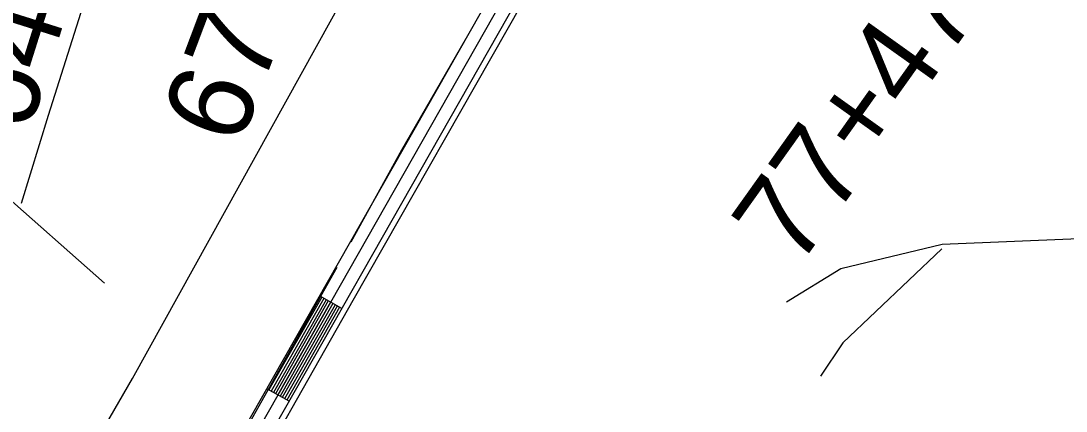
# Model space of a CAD drawing. Extents: x 3146026 to 3183936, y 897894 to 923344.
# Drawn here: x 3159445 to 3160670, y 909560 to 910017 of the extents above; entities that cross this region are included whole.
import ezdxf

# ---------------------------------------------------------------- set-up
doc = ezdxf.new("R2010")
doc.units = 0
for name, color, linetype in [('V-ROAD-CNTR', 7, 'Continuous'), ('V-SURV-IDEN', 7, 'Continuous'), ('V-TOPO-SHOR', 7, 'Continuous')]:
    doc.layers.add(name, color=color, linetype=linetype)

msp = doc.modelspace()

# ---------------------------------------------------------------- linework, layer by layer
at = {"layer": 'V-ROAD-CNTR'}
for p, q in [((3159821, 909680.2), (3159794.9, 909695.1)), ((3159759.2, 909571.6), (3159733.1, 909586.4))]:
    msp.add_line(p, q, dxfattribs=at)
for points in [[(3160663.7, 910796.4), (3160296.3, 910651.1), (3160253.3, 910619.9), (3160238.8, 910594.6), (3160226.5, 910558.2), (3160230.4, 910541.1), (3160242.1, 910511.6), (3160255.5, 910501.4), (3160258.7, 910491.6), (3160257.4, 910481.4), (3160252.8, 910469.2), (3159523.6, 909188.1)], [(3160519.7, 910752.9), (3160289, 910664.4), (3160241.9, 910630.1), (3160225, 910600.8), (3160211, 910559), (3160216, 910536.6), (3160229.7, 910502.2), (3160242.7, 910492.3), (3160243.4, 910490.1), (3160242.8, 910485), (3160239.2, 910475.6), (3159510.5, 909195.5)], [(3160142.1, 910244.3), (3159536.6, 909180.6)], [(3159797.5, 909693.6), (3159735.7, 909585)], [(3159800.1, 909692.1), (3159738.3, 909583.5)], [(3159802.7, 909690.6), (3159740.9, 909582)], [(3159805.3, 909689.1), (3159743.5, 909580.5)], [(3159808, 909687.6), (3159746.1, 909579)], [(3159810.6, 909686.2), (3159748.7, 909577.5)], [(3159813.2, 909684.7), (3159751.3, 909576)], [(3159815.8, 909683.2), (3159753.9, 909574.6)], [(3159818.4, 909681.7), (3159756.5, 909573.1)]]:
    msp.add_lwpolyline(points, dxfattribs=at)
at = {"layer": 'V-TOPO-SHOR'}
msp.add_line((3159398.3, 909837.3), (3159542.7, 909709.8), dxfattribs=at)
for points in [[(3158768.1, 908183.4), (3158823.4, 908269.8), (3159091.3, 908753.9), (3159184.7, 908917.6), (3159454.7, 909389.6), (3159575.8, 909598.3), (3159899.3, 910182), (3160046.5, 910467.1), (3160071.7, 910509.7), (3160178.2, 910531)], [(3159445.4, 909803.8), (3159477.2, 909906.9), (3159518, 910034.8), (3159574.5, 910128.9), (3159656, 910222.4), (3159720.4, 910299.7), (3159759.2, 910352.8), (3159781.6, 910414.6)], [(3160134.5, 910221), (3160032.2, 910037.1), (3159834, 909689.6), (3159534.8, 909161.7), (3159525.5, 909127.1), (3159532.4, 909117.3), (3159552.4, 909098.7), (3159694.7, 909015.5)], [(3159832.2, 909758.2), (3159891.6, 909866.2), (3159966.1, 909995.5)], [(3161139.7, 909742.5), (3160999.3, 909757), (3160863.4, 909764.2), (3160685.2, 909761.7), (3160524.9, 909755.1), (3160406.2, 909726.9), (3160342.6, 909687.6)], [(3160524.8, 909750.2), (3160408.7, 909640.1), (3160382.4, 909601.1)], [(3159648, 908889.1), (3159679.4, 908937.6), (3159683.4, 908953.2), (3159679, 908967.8), (3159649.3, 908984.2), (3159521.4, 909062.2), (3159499.1, 909085.6), (3159490.3, 909117.2), (3159489.5, 909132.8), (3159491.5, 909162.9), (3159659.2, 909451), (3159815.8, 909728.6)]]:
    msp.add_lwpolyline(points, dxfattribs=at)

# ---------------------------------------------------------------- texts
at = {"layer": 'V-SURV-IDEN'}
for s, rotation, p in [('64+85.1', 72.5055, (3159453.5, 909882.6)), ('67+06.5', 69.3191, (3159701, 909867.8)), ('77+47.2', 54.5031, (3160355.2, 909725.6))]:
    msp.add_text(s, height=100, rotation=rotation, dxfattribs=at).set_placement(p)

doc.saveas('drawing.dxf')
